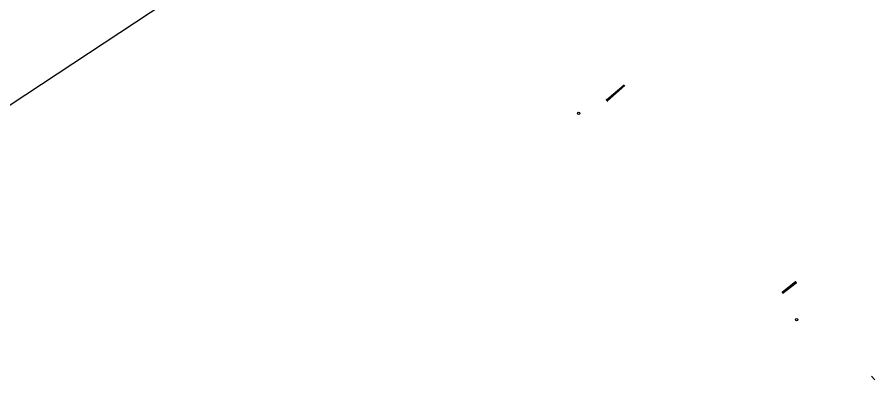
# Model space of a CAD drawing. Extents: x -5665 to 1997148, y 4 to 812485.
# Drawn here: x 1966066 to 1970020, y 797674 to 799344 of the extents above; entities that cross this region are included whole.
import ezdxf

# ---------------------------------------------------------------- set-up
doc = ezdxf.new("R2010")
doc.units = 0
for name, color, linetype in [('RD_EX_BldgApp_TX', 7, 'Continuous'), ('RD_EX_H20_TX', 7, 'Continuous'), ('RD_EX_UT', 7, 'Continuous'), ('RD_SHT_TX', 7, 'Continuous')]:
    doc.layers.add(name, color=color, linetype=linetype)

msp = doc.modelspace()

# ---------------------------------------------------------------- linework, layer by layer
at = {"layer": 'RD_EX_BldgApp_TX'}
msp.add_line((1970004.8, 797691.8), (1970020.4, 797674.2), dxfattribs=at)
at = {"layer": 'RD_EX_H20_TX'}
msp.add_lwpolyline([(1962404, 800141.4), (1962156.8, 800249.1), (1961619.9, 801061.9), (1967047, 804639.1), (1967746.1, 803578.5), (1967695.1, 802969), (1968000.2, 801689.9), (1968522.9, 801587.9), (1968575.1, 801281.2), (1968568.4, 800839.6), (1968542.7, 800594.7), (1964601.3, 797996.7), (1963740.9, 798826.2)], close=True, dxfattribs=at)
at = {"layer": 'RD_EX_UT'}
for p, q in [((1968783.1, 798963.8), (1968864.5, 799032.2)), ((1968787, 798959.1), (1968867.1, 799029)), ((1969655.1, 798125), (1969594.2, 798077.9)), ((1969597.3, 798074.3), (1969657.9, 798121.1))]:
    msp.add_line(p, q, dxfattribs=at)
for points in [[(1968782.6, 798963), (1968783.1, 798962.8), (1968783.7, 798963), (1968784.1, 798963.4), (1968784.1, 798963.9), (1968783.9, 798964.5), (1968783.5, 798964.8), (1968782.9, 798964.8), (1968782.4, 798964.5), (1968782.1, 798964), (1968782.2, 798963.5), (1968782.5, 798963), (1968782.6, 798963)], [(1968782.7, 798963.1), (1968783.2, 798963), (1968783.7, 798963.2), (1968783.9, 798963.6), (1968783.9, 798964.1), (1968783.6, 798964.5), (1968783.1, 798964.6), (1968782.6, 798964.4), (1968782.3, 798964), (1968782.4, 798963.5), (1968782.7, 798963.1)], [(1968782.8, 798963.3), (1968783.2, 798963.2), (1968783.6, 798963.4), (1968783.7, 798963.9), (1968783.6, 798964.2), (1968783.2, 798964.4), (1968782.8, 798964.3), (1968782.5, 798963.9), (1968782.6, 798963.5), (1968782.8, 798963.3)], [(1968782.9, 798963.5), (1968783.3, 798963.4), (1968783.5, 798963.7), (1968783.5, 798964), (1968783.2, 798964.2), (1968782.9, 798964.1), (1968782.7, 798963.8), (1968782.9, 798963.5), (1968782.9, 798963.5)], [(1968783, 798963.7), (1968783.3, 798963.7), (1968783.3, 798963.9), (1968783.1, 798964), (1968782.9, 798963.9), (1968783, 798963.7)], [(1968786.5, 798958.2), (1968787, 798958.1), (1968787.6, 798958.2), (1968787.9, 798958.6), (1968788, 798959.2), (1968787.8, 798959.7), (1968787.3, 798960), (1968786.8, 798960.1), (1968786.3, 798959.8), (1968786, 798959.3), (1968786.1, 798958.7), (1968786.4, 798958.3), (1968786.5, 798958.2)], [(1968786.6, 798958.4), (1968787.1, 798958.3), (1968787.5, 798958.5), (1968787.8, 798958.9), (1968787.8, 798959.4), (1968787.4, 798959.8), (1968787, 798959.9), (1968786.5, 798959.7), (1968786.2, 798959.3), (1968786.3, 798958.8), (1968786.6, 798958.4)], [(1968786.7, 798958.6), (1968787.1, 798958.5), (1968787.5, 798958.7), (1968787.6, 798959.1), (1968787.4, 798959.5), (1968787.1, 798959.7), (1968786.6, 798959.6), (1968786.4, 798959.2), (1968786.5, 798958.8), (1968786.7, 798958.6)], [(1968786.8, 798958.7), (1968787.1, 798958.7), (1968787.4, 798958.9), (1968787.4, 798959.3), (1968787.1, 798959.5), (1968786.7, 798959.4), (1968786.6, 798959.1), (1968786.8, 798958.7), (1968786.8, 798958.7)], [(1968786.9, 798958.9), (1968787.1, 798958.9), (1968787.2, 798959.2), (1968787, 798959.3), (1968786.8, 798959.1), (1968786.9, 798958.9)], [(1969654.5, 798124.2), (1969655.1, 798124), (1969655.6, 798124.2), (1969656, 798124.6), (1969656.1, 798125.1), (1969655.8, 798125.7), (1969655.4, 798126), (1969654.8, 798126), (1969654.3, 798125.7), (1969654.1, 798125.2), (1969654.1, 798124.7), (1969654.4, 798124.2), (1969654.5, 798124.2)], [(1969654.6, 798124.3), (1969655.1, 798124.2), (1969655.6, 798124.4), (1969655.8, 798124.8), (1969655.8, 798125.3), (1969655.5, 798125.7), (1969655, 798125.8), (1969654.5, 798125.6), (1969654.3, 798125.2), (1969654.3, 798124.7), (1969654.6, 798124.3)], [(1969654.7, 798124.5), (1969655.2, 798124.4), (1969655.5, 798124.6), (1969655.7, 798125), (1969655.5, 798125.4), (1969655.1, 798125.6), (1969654.7, 798125.5), (1969654.5, 798125.1), (1969654.5, 798124.7), (1969654.7, 798124.5)], [(1969654.8, 798124.7), (1969655.2, 798124.6), (1969655.4, 798124.9), (1969655.4, 798125.2), (1969655.1, 798125.4), (1969654.8, 798125.3), (1969654.7, 798125), (1969654.8, 798124.7), (1969654.8, 798124.7)], [(1969655, 798124.8), (1969655.2, 798124.9), (1969655.2, 798125.1), (1969655, 798125.2), (1969654.9, 798125.1), (1969655, 798124.8)], [(1969657.3, 798120.2), (1969657.9, 798120.1), (1969658.4, 798120.3), (1969658.8, 798120.7), (1969658.9, 798121.2), (1969658.7, 798121.7), (1969658.2, 798122.1), (1969657.6, 798122.1), (1969657.1, 798121.8), (1969656.9, 798121.3), (1969656.9, 798120.8), (1969657.3, 798120.3), (1969657.3, 798120.2)], [(1969657.4, 798120.4), (1969657.9, 798120.3), (1969658.4, 798120.5), (1969658.7, 798120.9), (1969658.6, 798121.4), (1969658.3, 798121.8), (1969657.8, 798121.9), (1969657.4, 798121.7), (1969657.1, 798121.3), (1969657.1, 798120.8), (1969657.4, 798120.4)], [(1969657.6, 798120.6), (1969658, 798120.5), (1969658.3, 798120.7), (1969658.5, 798121.1), (1969658.3, 798121.5), (1969657.9, 798121.7), (1969657.5, 798121.6), (1969657.3, 798121.2), (1969657.4, 798120.8), (1969657.6, 798120.6)], [(1969657.7, 798120.8), (1969658, 798120.7), (1969658.3, 798121), (1969658.2, 798121.3), (1969657.9, 798121.5), (1969657.6, 798121.4), (1969657.5, 798121.1), (1969657.6, 798120.8), (1969657.7, 798120.8)], [(1969657.8, 798120.9), (1969658, 798121), (1969658.1, 798121.2), (1969657.9, 798121.3), (1969657.7, 798121.2), (1969657.8, 798120.9)], [(1969593.6, 798077), (1969594.2, 798076.9), (1969594.7, 798077.1), (1969595.1, 798077.5), (1969595.2, 798078), (1969595, 798078.5), (1969594.5, 798078.9), (1969593.9, 798078.9), (1969593.5, 798078.6), (1969593.2, 798078.1), (1969593.2, 798077.6), (1969593.6, 798077.1), (1969593.6, 798077)], [(1969593.8, 798077.2), (1969594.2, 798077.1), (1969594.7, 798077.3), (1969595, 798077.7), (1969594.9, 798078.2), (1969594.6, 798078.6), (1969594.1, 798078.7), (1969593.7, 798078.5), (1969593.4, 798078.1), (1969593.4, 798077.6), (1969593.8, 798077.2)], [(1969593.9, 798077.4), (1969594.3, 798077.3), (1969594.7, 798077.5), (1969594.8, 798077.9), (1969594.6, 798078.3), (1969594.2, 798078.5), (1969593.8, 798078.4), (1969593.6, 798078), (1969593.7, 798077.6), (1969593.9, 798077.4)], [(1969594, 798077.6), (1969594.3, 798077.5), (1969594.6, 798077.8), (1969594.5, 798078.1), (1969594.2, 798078.3), (1969593.9, 798078.2), (1969593.8, 798077.9), (1969593.9, 798077.6), (1969594, 798077.6)], [(1969594.1, 798077.7), (1969594.3, 798077.8), (1969594.4, 798078), (1969594.2, 798078.1), (1969594, 798078), (1969594.1, 798077.7)], [(1969596.7, 798073.5), (1969597.3, 798073.3), (1969597.8, 798073.5), (1969598.2, 798073.9), (1969598.3, 798074.5), (1969598.1, 798075), (1969597.6, 798075.3), (1969597, 798075.3), (1969596.6, 798075), (1969596.3, 798074.6), (1969596.3, 798074), (1969596.7, 798073.5), (1969596.7, 798073.5)], [(1969596.9, 798073.7), (1969597.3, 798073.5), (1969597.8, 798073.7), (1969598.1, 798074.1), (1969598, 798074.6), (1969597.7, 798075), (1969597.2, 798075.1), (1969596.8, 798075), (1969596.5, 798074.5), (1969596.5, 798074), (1969596.9, 798073.7)], [(1969597, 798073.8), (1969597.4, 798073.7), (1969597.8, 798074), (1969597.9, 798074.4), (1969597.7, 798074.8), (1969597.3, 798074.9), (1969596.9, 798074.8), (1969596.7, 798074.5), (1969596.8, 798074), (1969597, 798073.8)], [(1969597.1, 798074), (1969597.4, 798074), (1969597.7, 798074.2), (1969597.6, 798074.5), (1969597.3, 798074.7), (1969597, 798074.6), (1969596.9, 798074.3), (1969597, 798074), (1969597.1, 798074)], [(1969597.2, 798074.2), (1969597.4, 798074.2), (1969597.5, 798074.4), (1969597.3, 798074.5), (1969597.1, 798074.4), (1969597.2, 798074.2)]]:
    msp.add_lwpolyline(points, dxfattribs=at)
at = {"layer": 'RD_SHT_TX'}
for centre in [(1968654.6, 798902), (1969659.7, 797951.2)]:
    msp.add_circle(centre, 5.54, dxfattribs=at)

doc.saveas('drawing.dxf')
